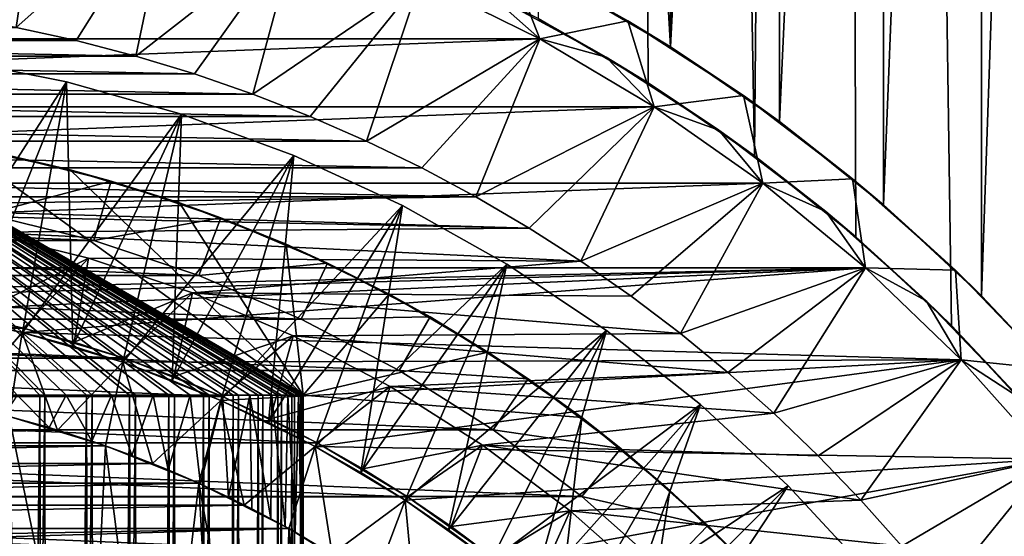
# Model space of a CAD drawing. Header units: metres. Extents: x -30 to 30, y -76 to 64.
# Tile 325 of 541: x 1.83 to 7.64, y 6.07 to 9.12. Entities that reach past the tile are written whole.
import ezdxf

# ---------------------------------------------------------------- set-up
doc = ezdxf.new("R2010")
doc.units = ezdxf.units.M
doc.layers.add('solid_508511', color=7, linetype='CONTINUOUS')

msp = doc.modelspace()

# ---------------------------------------------------------------- linework, layer by layer
at = {"layer": 'solid_508511'}
for points in [[(4.886701, 9.123749, 22.474878), (5.537411, 8.744102, 22.323465), (5.304138, 57.5, 22.380037)], [(6.164901, 8.313616, 22.158384), (6.596456, 57.5, 22.033762), (5.304138, 57.5, 22.380037)], [(5.537411, 8.744102, 22.323465), (6.164901, 8.313616, 22.158384), (5.304138, 57.5, 22.380037)], [(6.164901, 8.313616, 22.158384), (6.763581, 7.834317, 21.983038), (6.596456, 57.5, 22.033762)], [(7.85134, 6.743798, 21.618429), (7.866488, 57.5, 21.612919), (6.596456, 57.5, 22.033762)], [(7.327124, 7.309977, 21.80168), (7.85134, 6.743798, 21.618429), (6.596456, 57.5, 22.033762)], [(6.763581, 7.834317, 21.983038), (7.327124, 7.309977, 21.80168), (6.596456, 57.5, 22.033762)], [(7.50508, 7.485551, -21.741062), (7.505006, 22.514374, -21.741087), (8.04302, 23.095688, -21.54785)], [(8.043164, 6.904147, -21.547796), (7.50508, 7.485551, -21.741062), (8.04302, 23.095688, -21.54785)], [(6.926708, 8.023763, -21.932184), (6.926823, 21.976337, -21.932148), (7.505006, 22.514374, -21.741087)], [(7.50508, 7.485551, -21.741062), (6.926708, 8.023763, -21.932184), (7.505006, 22.514374, -21.741087)], [(6.312521, 8.515401, -22.116783), (6.312556, 21.484625, -22.116774), (6.926823, 21.976337, -21.932148)], [(6.926708, 8.023763, -21.932184), (6.312521, 8.515401, -22.116783), (6.926823, 21.976337, -21.932148)], [(5.668804, 8.956812, -22.290461), (5.668924, 21.043262, -22.29043), (6.312556, 21.484625, -22.116774)], [(6.312521, 8.515401, -22.116783), (5.668804, 8.956812, -22.290461), (6.312556, 21.484625, -22.116774)], [(5.668804, 8.956812, -22.290461), (5.00168, 20.654249, -22.44957), (5.668924, 21.043262, -22.29043)], [(5.668804, 8.956812, -22.290461), (5.001597, 9.345796, -22.449589), (5.00168, 20.654249, -22.44957)], [(1.951353, 10.062541, -37), (1.804432, 9.072293, -38), (1.447039, 9.136116, -38)], [(2.716173, 9.883567, -37), (1.804432, 9.072293, -38), (1.951353, 10.062541, -37)], [(2.716173, 9.883567, -37), (2.159408, 8.99441, -38), (1.804432, 9.072293, -38)], [(2.716173, 9.883567, -37), (2.510915, 8.902683, -38), (2.159408, 8.99441, -38)], [(3.464525, 9.646739, -37), (2.510915, 8.902683, -38), (2.716173, 9.883567, -37)], [(3.464525, 9.646739, -37), (2.858431, 8.797266, -38), (2.510915, 8.902683, -38)], [(3.464525, 9.646739, -37), (3.201478, 8.678309, -38), (2.858431, 8.797266, -38)], [(4.193046, 9.353121, -37), (3.201478, 8.678309, -38), (3.464525, 9.646739, -37)], [(4.896648, 9.004739, -19.5), (4.192943, 9.353165, -19.5), (4.703066, 9.499534, -19.5)], [(5.416877, 9.111382, -19.5), (4.703066, 9.499534, -19.5), (5.001597, 9.345796, -22.449589)], [(4.896648, 9.004739, -19.5), (4.703066, 9.499534, -19.5), (5.416877, 9.111382, -19.5)], [(-4.896703, 9.004712, 20), (4.896703, 9.004712, 20), (4.192902, 9.353186, 20)], [(-4.896703, 9.004712, 20), (4.192902, 9.353186, 20), (-4.192902, 9.353186, 20)], [(4.193046, 9.353121, -37), (3.539843, 8.545872, -38), (3.201478, 8.678309, -38)], [(4.193046, 9.353121, -37), (3.87267, 8.400293, -38), (3.539843, 8.545872, -38)], [(4.896506, 9.004817, -37), (3.87267, 8.400293, -38), (4.193046, 9.353121, -37)], [(4.192902, 9.353186, 20), (4.896703, 9.004712, 20), (4.192977, 9.35315, 18)], [(4.193046, 9.353121, -37), (4.192943, 9.353165, -19.5), (4.896648, 9.004739, -19.5)], [(4.192977, 9.35315, 18), (4.896605, 9.004763, 18), (4.592145, 9.275488, 18)], [(4.896703, 9.004712, 20), (4.896605, 9.004763, 18), (4.192977, 9.35315, 18)], [(4.896506, 9.004817, -37), (4.193046, 9.353121, -37), (4.896648, 9.004739, -19.5)], [(5.416877, 9.111382, -19.5), (5.001597, 9.345796, -22.449589), (5.668804, 8.956812, -22.290461)], [(5.289121, 8.896492, 18), (4.886701, 9.123749, 22.474878), (4.592145, 9.275488, 18)], [(4.896605, 9.004763, 18), (5.289121, 8.896492, 18), (4.592145, 9.275488, 18)], [(-2.159408, 8.99441, -38), (-1.804432, 9.072293, -38), (2.159408, 8.99441, -38)], [(-1.804432, 9.072293, -38), (1.804432, 9.072293, -38), (2.159408, 8.99441, -38)], [(5.289121, 8.896492, 18), (5.537411, 8.744102, 22.323465), (4.886701, 9.123749, 22.474878)], [(5.571548, 8.603506, -19.5), (4.896648, 9.004739, -19.5), (5.416877, 9.111382, -19.5)], [(6.098501, 8.669966, -19.5), (5.416877, 9.111382, -19.5), (5.668804, 8.956812, -22.290461)], [(5.571548, 8.603506, -19.5), (5.416877, 9.111382, -19.5), (6.098501, 8.669966, -19.5)], [(-5.571517, 8.603524, 20), (5.571517, 8.603524, 20), (4.896703, 9.004712, 20)], [(-5.571517, 8.603524, 20), (4.896703, 9.004712, 20), (-4.896703, 9.004712, 20)], [(-2.510915, 8.902683, -38), (-2.159408, 8.99441, -38), (2.510915, 8.902683, -38)], [(-2.159408, 8.99441, -38), (2.159408, 8.99441, -38), (2.510915, 8.902683, -38)], [(4.896506, 9.004817, -37), (4.199419, 8.241807, -38), (3.87267, 8.400293, -38)], [(4.896506, 9.004817, -37), (4.519679, 8.070627, -38), (4.199419, 8.241807, -38)], [(5.571643, 8.603447, -37), (4.519679, 8.070627, -38), (4.896506, 9.004817, -37)], [(4.896506, 9.004817, -37), (4.896648, 9.004739, -19.5), (5.571548, 8.603506, -19.5)], [(5.571643, 8.603447, -37), (4.896506, 9.004817, -37), (5.571548, 8.603506, -19.5)], [(4.896605, 9.004763, 18), (5.571579, 8.603486, 18), (5.289121, 8.896492, 18)], [(5.571517, 8.603524, 20), (5.571579, 8.603486, 18), (4.896605, 9.004763, 18)], [(4.896703, 9.004712, 20), (5.571517, 8.603524, 20), (4.896605, 9.004763, 18)], [(6.098501, 8.669966, -19.5), (5.668804, 8.956812, -22.290461), (6.312521, 8.515401, -22.116783)], [(-2.858431, 8.797266, -38), (-2.510915, 8.902683, -38), (2.858431, 8.797266, -38)], [(-2.510915, 8.902683, -38), (2.510915, 8.902683, -38), (2.858431, 8.797266, -38)], [(1.944308, 6.9, 4.089731), (0, 8.920726, 7), (1.650003, 6.9, 3.913337)], [(2.220482, 6.9, 4.29455), (0, 8.920726, 7), (1.944308, 6.9, 4.089731)], [(2.474874, 6.9, 4.525126), (0, 8.920726, 7), (2.220482, 6.9, 4.29455)], [(2.70545, 6.9, 4.779518), (0, 8.920726, 7), (2.474874, 6.9, 4.525126)], [(2.910269, 6.9, 5.055692), (0, 8.920726, 7), (2.70545, 6.9, 4.779518)], [(3.086663, 6.9, 5.349997), (0, 8.920726, 7), (2.910269, 6.9, 5.055692)], [(3.233583, 6.9, 5.660619), (0, 8.920726, 7), (3.086663, 6.9, 5.349997)], [(3.349354, 6.9, 5.98421), (0, 8.920726, 7), (3.233583, 6.9, 5.660619)], [(3.432704, 6.9, 6.316959), (0, 8.920726, 7), (3.349354, 6.9, 5.98421)], [(3.483162, 6.9, 6.657102), (0, 8.920726, 7), (3.432704, 6.9, 6.316959)], [(0, 8.920726, -7), (1.810001, 6.9, -9.995646), (2.099453, 6.9, -9.80041)], [(0, 8.920726, -7), (2.099453, 6.9, -9.80041), (2.368405, 6.9, -9.576947)], [(0, 8.920726, -7), (2.368405, 6.9, -9.576947), (2.61394, 6.9, -9.327514)], [(0, 8.920726, -7), (2.61394, 6.9, -9.327514), (2.832775, 6.9, -9.055574)], [(0, 8.920726, -7), (2.832775, 6.9, -9.055574), (3.023846, 6.9, -8.762486)], [(0, 8.920726, -7), (3.023846, 6.9, -8.762486), (3.184681, 6.9, -8.451828)], [(0, 8.920726, -7), (3.184681, 6.9, -8.451828), (3.313473, 6.9, -8.127339)], [(0, 8.920726, -7), (3.313473, 6.9, -8.127339), (3.409498, 6.9, -7.790774)], [(0, 8.920726, -7), (3.409498, 6.9, -7.790774), (3.471377, 6.9, -7.446702)], [(0, 8.920726, -7), (3.471377, 6.9, -7.446702), (3.498614, 6.9, -7.098502)], [(0, 8.920726, -7), (3.498614, 6.9, -7.098502), (3.490954, 6.9, -6.748526)], [(0, 8.920726, -7), (3.490954, 6.9, -6.748526), (3.448484, 6.9, -6.401702)], [(0, 8.920726, -7), (3.448484, 6.9, -6.401702), (3.371644, 6.9, -6.060842)], [(0, 8.920726, -7), (3.371644, 6.9, -6.060842), (3.260965, 6.9, -5.728739)], [(0, 8.920726, -7), (3.260965, 6.9, -5.728739), (3.118029, 6.9, -5.410063)], [(0, 8.920726, -7), (3.118029, 6.9, -5.410063), (2.943864, 6.9, -5.106944)], [(0, 8.920726, -7), (2.943864, 6.9, -5.106944), (2.740079, 6.9, -4.822394)], [(0, 8.920726, -7), (2.740079, 6.9, -4.822394), (2.50951, 6.9, -4.560254)], [(0, 8.920726, -7), (2.50951, 6.9, -4.560254), (2.253428, 6.9, -4.321929)], [(0, 8.920726, -7), (2.253428, 6.9, -4.321929), (1.974796, 6.9, -4.110332)], [(0, 8.920726, -7), (1.974796, 6.9, -4.110332), (1.677147, 6.9, -3.928001)], [(0.792916, 8.462936, 7), (0, 8.920726, 7), (3.483162, 6.9, 6.657102)], [(5.954668, 8.465485, 18), (5.537411, 8.744102, 22.323465), (5.289121, 8.896492, 18)], [(5.571579, 8.603486, 18), (5.954668, 8.465485, 18), (5.289121, 8.896492, 18)], [(1.234472, 7.397707, 22), (1.407862, 8.889203, 22.866026), (2.100993, 8.751333, 22.866026)], [(2.100993, 8.751333, 30.133974), (2.100993, 8.751333, 22.866026), (1.407862, 8.889203, 22.866026)], [(1.407862, 8.889203, 30.133974), (2.100993, 8.751333, 30.133974), (1.407862, 8.889203, 22.866026)], [(1.53921, 7.340356, 31), (2.100993, 8.751333, 30.133974), (1.407862, 8.889203, 30.133974)], [(-3.201478, 8.678309, -38), (-2.858431, 8.797266, -38), (3.201478, 8.678309, -38)], [(-2.858431, 8.797266, -38), (2.858431, 8.797266, -38), (3.201478, 8.678309, -38)], [(1.53921, 7.340356, 22), (1.234472, 7.397707, 22), (2.100993, 8.751333, 22.866026)], [(1.841186, 7.270491, 22), (1.53921, 7.340356, 22), (2.100993, 8.751333, 22.866026)], [(1.841186, 7.270491, 31), (2.100993, 8.751333, 30.133974), (1.53921, 7.340356, 31)], [(1.841186, 7.270491, 22), (2.100993, 8.751333, 22.866026), (2.781127, 8.559517, 22.866026)], [(2.139897, 7.188243, 31), (2.100993, 8.751333, 30.133974), (1.841186, 7.270491, 31)], [(2.781127, 8.559517, 30.133974), (2.781127, 8.559517, 22.866026), (2.100993, 8.751333, 22.866026)], [(2.100993, 8.751333, 30.133974), (2.781127, 8.559517, 30.133974), (2.100993, 8.751333, 22.866026)], [(2.139897, 7.188243, 31), (2.781127, 8.559517, 30.133974), (2.100993, 8.751333, 30.133974)], [(5.954668, 8.465485, 18), (6.164901, 8.313616, 22.158384), (5.537411, 8.744102, 22.323465)], [(-3.539843, 8.545872, -38), (-3.201478, 8.678309, -38), (3.539843, 8.545872, -38)], [(-3.201478, 8.678309, -38), (3.201478, 8.678309, -38), (3.539843, 8.545872, -38)], [(6.213829, 8.151737, -19.5), (5.571548, 8.603506, -19.5), (6.098501, 8.669966, -19.5)], [(6.743877, 8.178024, -19.5), (6.098501, 8.669966, -19.5), (6.312521, 8.515401, -22.116783)], [(6.213829, 8.151737, -19.5), (6.098501, 8.669966, -19.5), (6.743877, 8.178024, -19.5)], [(-6.213907, 8.151678, 20), (6.213907, 8.151678, 20), (5.571517, 8.603524, 20)], [(-6.213907, 8.151678, 20), (5.571517, 8.603524, 20), (-5.571517, 8.603524, 20)], [(2.139897, 7.188243, 22), (1.841186, 7.270491, 22), (2.781127, 8.559517, 22.866026)], [(2.435258, 7.093626, 22), (2.139897, 7.188243, 22), (2.781127, 8.559517, 22.866026)], [(2.435258, 7.093626, 31), (2.781127, 8.559517, 30.133974), (2.139897, 7.188243, 31)], [(2.435258, 7.093626, 22), (2.781127, 8.559517, 22.866026), (3.444151, 8.314916, 22.866026)], [(2.72639, 6.986902, 31), (2.781127, 8.559517, 30.133974), (2.435258, 7.093626, 31)], [(2.72639, 6.986902, 31), (3.444151, 8.314916, 30.133974), (2.781127, 8.559517, 30.133974)], [(3.444151, 8.314916, 30.133974), (3.444151, 8.314916, 22.866026), (2.781127, 8.559517, 22.866026)], [(2.781127, 8.559517, 30.133974), (3.444151, 8.314916, 30.133974), (2.781127, 8.559517, 22.866026)], [(5.571643, 8.603447, -37), (4.833104, 7.886919, -38), (4.519679, 8.070627, -38)], [(5.571643, 8.603447, -37), (5.139097, 7.691047, -38), (4.833104, 7.886919, -38)], [(6.213724, 8.151818, -37), (5.139097, 7.691047, -38), (5.571643, 8.603447, -37)], [(5.571517, 8.603524, 20), (6.213907, 8.151678, 20), (5.571579, 8.603486, 18)], [(5.571643, 8.603447, -37), (5.571548, 8.603506, -19.5), (6.213829, 8.151737, -19.5)], [(5.571579, 8.603486, 18), (6.213806, 8.151755, 18), (5.954668, 8.465485, 18)], [(6.213907, 8.151678, 20), (6.213806, 8.151755, 18), (5.571579, 8.603486, 18)], [(6.213724, 8.151818, -37), (5.571643, 8.603447, -37), (6.213829, 8.151737, -19.5)], [(-3.87267, 8.400293, -38), (-3.539843, 8.545872, -38), (3.87267, 8.400293, -38)], [(-3.539843, 8.545872, -38), (3.539843, 8.545872, -38), (3.87267, 8.400293, -38)], [(6.743877, 8.178024, -19.5), (6.312521, 8.515401, -22.116783), (6.926708, 8.023763, -21.932184)], [(3.5, 6.9, 7), (1.462308, 8.373263, 7), (0.792916, 8.462936, 7)], [(3.483162, 6.9, 6.657102), (3.5, 6.9, 7), (0.792916, 8.462936, 7)], [(6.584823, 7.985147, 18), (6.164901, 8.313616, 22.158384), (5.954668, 8.465485, 18)], [(6.213806, 8.151755, 18), (6.584823, 7.985147, 18), (5.954668, 8.465485, 18)], [(-4.199419, 8.241807, -38), (-3.87267, 8.400293, -38), (4.199419, 8.241807, -38)], [(-3.87267, 8.400293, -38), (3.87267, 8.400293, -38), (4.199419, 8.241807, -38)], [(1.462308, 8.373263, 7), (2.12332, 8.230516, 7), (1.700218, 8.32822, 10.211325)], [(3.5, 6.9, 7), (2.12332, 8.230516, 7), (1.462308, 8.373263, 7)], [(1.626882, 7.969617, 10), (1.700218, 8.32822, 10.211325), (2.364848, 8.164404, 10.211325)], [(2.12332, 8.230516, 7), (2.364848, 8.164404, 10.211325), (1.700218, 8.32822, 10.211325)], [(2.72639, 6.986902, 22), (2.435258, 7.093626, 22), (3.444151, 8.314916, 22.866026)], [(3.012746, 6.868287, 22), (2.72639, 6.986902, 22), (3.444151, 8.314916, 22.866026)], [(3.012746, 6.868287, 31), (3.444151, 8.314916, 30.133974), (2.72639, 6.986902, 31)], [(3.012746, 6.868287, 22), (3.444151, 8.314916, 22.866026), (4.085938, 8.019047, 22.866026)], [(3.29388, 6.737978, 31), (3.444151, 8.314916, 30.133974), (3.012746, 6.868287, 31)], [(3.29388, 6.737978, 31), (4.085938, 8.019047, 30.133974), (3.444151, 8.314916, 30.133974)], [(4.085938, 8.019047, 30.133974), (4.085938, 8.019047, 22.866026), (3.444151, 8.314916, 22.866026)], [(3.444151, 8.314916, 30.133974), (4.085938, 8.019047, 30.133974), (3.444151, 8.314916, 22.866026)], [(6.584823, 7.985147, 18), (6.763581, 7.834317, 21.983038), (6.164901, 8.313616, 22.158384)], [(-4.519679, 8.070627, -38), (-4.199419, 8.241807, -38), (4.519679, 8.070627, -38)], [(-4.199419, 8.241807, -38), (4.199419, 8.241807, -38), (4.519679, 8.070627, -38)], [(2.12332, 8.230516, 7), (2.76974, 8.036077, 7), (2.364848, 8.164404, 10.211325)], [(3.5, 6.9, 7), (2.76974, 8.036077, 7), (2.12332, 8.230516, 7)], [(-6.81952, 7.652225, 20), (6.81952, 7.652225, 20), (6.213907, 8.151678, 20)], [(-6.81952, 7.652225, 20), (6.213907, 8.151678, 20), (-6.213907, 8.151678, 20)], [(1.626882, 7.969617, 10), (2.364848, 8.164404, 10.211325), (2.26307, 7.812813, 10)], [(2.26307, 7.812813, 10), (2.364848, 8.164404, 10.211325), (3.014142, 7.947638, 10.211325)], [(2.76974, 8.036077, 7), (3.014142, 7.947638, 10.211325), (2.364848, 8.164404, 10.211325)], [(6.213724, 8.151818, -37), (5.437001, 7.483417, -38), (5.139097, 7.691047, -38)], [(6.213724, 8.151818, -37), (5.726557, 7.264229, -38), (5.437001, 7.483417, -38)], [(6.819651, 7.652115, -37), (5.726557, 7.264229, -38), (6.213724, 8.151818, -37)], [(6.213724, 8.151818, -37), (6.213829, 8.151737, -19.5), (6.81957, 7.652186, -19.5)], [(6.819651, 7.652115, -37), (6.213724, 8.151818, -37), (6.81957, 7.652186, -19.5)], [(6.213806, 8.151755, 18), (6.819581, 7.652174, 18), (6.584823, 7.985147, 18)], [(6.81952, 7.652225, 20), (6.819581, 7.652174, 18), (6.213806, 8.151755, 18)], [(6.213907, 8.151678, 20), (6.81952, 7.652225, 20), (6.213806, 8.151755, 18)], [(6.81957, 7.652186, -19.5), (6.213829, 8.151737, -19.5), (6.743877, 8.178024, -19.5)], [(7.350567, 7.637345, -19.5), (6.743877, 8.178024, -19.5), (6.926708, 8.023763, -21.932184)], [(6.81957, 7.652186, -19.5), (6.743877, 8.178024, -19.5), (7.350567, 7.637345, -19.5)], [(0.323189, 8.018496, -38), (-4.519679, 8.070627, -38), (4.519679, 8.070627, -38)], [(0.323189, 8.018496, -38), (4.519679, 8.070627, -38), (4.833104, 7.886919, -38)], [(2.76974, 8.036077, 7), (3.399386, 7.79064, 7), (3.014142, 7.947638, 10.211325)], [(3.5, 6.9, 7), (3.399386, 7.79064, 7), (2.76974, 8.036077, 7)], [(7.350567, 7.637345, -19.5), (6.926708, 8.023763, -21.932184), (7.50508, 7.485551, -21.741062)], [(-2.26307, 7.812813, 10), (-1.626882, 7.969617, 10), (2.26307, 7.812813, 10)], [(-1.626882, 7.969617, 10), (1.626882, 7.969617, 10), (2.26307, 7.812813, 10)], [(0.967267, 7.966497, -38), (0.323189, 8.018496, -38), (4.833104, 7.886919, -38)], [(1.605307, 7.862805, -38), (0.967267, 7.966497, -38), (4.833104, 7.886919, -38)], [(3.29388, 6.737978, 22), (3.012746, 6.868287, 22), (4.085938, 8.019047, 22.866026)], [(3.569607, 6.596052, 22), (3.29388, 6.737978, 22), (4.085938, 8.019047, 22.866026)], [(3.569607, 6.596052, 31), (4.085938, 8.019047, 30.133974), (3.29388, 6.737978, 31)], [(3.569607, 6.596052, 22), (4.085938, 8.019047, 22.866026), (4.7025, 7.673753, 22.866026)], [(3.839221, 6.442855, 31), (4.085938, 8.019047, 30.133974), (3.569607, 6.596052, 31)], [(3.839221, 6.442855, 31), (4.7025, 7.673753, 30.133974), (4.085938, 8.019047, 30.133974)], [(4.7025, 7.673753, 30.133974), (4.7025, 7.673753, 22.866026), (4.085938, 8.019047, 22.866026)], [(4.085938, 8.019047, 30.133974), (4.7025, 7.673753, 30.133974), (4.085938, 8.019047, 22.866026)], [(7.177205, 7.457219, 18), (6.763581, 7.834317, 21.983038), (6.584823, 7.985147, 18)], [(6.819581, 7.652174, 18), (7.177205, 7.457219, 18), (6.584823, 7.985147, 18)], [(2.26307, 7.812813, 10), (3.014142, 7.947638, 10.211325), (2.884288, 7.605421, 10)], [(2.884288, 7.605421, 10), (3.014142, 7.947638, 10.211325), (3.643887, 7.679329, 10.211325)], [(3.399386, 7.79064, 7), (3.643887, 7.679329, 10.211325), (3.014142, 7.947638, 10.211325)], [(1.544265, 7.36484, -37.499996), (1.605307, 7.862805, -38), (2.232642, 7.708173, -38)], [(1.605307, 7.862805, -38), (4.833104, 7.886919, -38), (5.139097, 7.691047, -38)], [(2.232642, 7.708173, -38), (1.605307, 7.862805, -38), (5.139097, 7.691047, -38)], [(-2.884288, 7.605421, 10), (-2.26307, 7.812813, 10), (2.884288, 7.605421, 10)], [(-2.26307, 7.812813, 10), (2.26307, 7.812813, 10), (2.884288, 7.605421, 10)], [(3.399386, 7.79064, 7), (4.007805, 7.495828, 7), (3.643887, 7.679329, 10.211325)], [(3.5, 6.9, 7), (4.007805, 7.495828, 7), (3.399386, 7.79064, 7)], [(7.177205, 7.457219, 18), (7.327124, 7.309977, 21.80168), (6.763581, 7.834317, 21.983038)], [(1.544265, 7.36484, -37.499996), (2.232642, 7.708173, -38), (1.847229, 7.294749, -37.499996)], [(1.847229, 7.294749, -37.499996), (2.232642, 7.708173, -38), (2.147131, 7.212174, -37.499996)], [(2.147131, 7.212174, -37.499996), (2.232642, 7.708173, -38), (2.845769, 7.503486, -38)], [(2.845769, 7.503486, -38), (2.232642, 7.708173, -38), (5.139097, 7.691047, -38)], [(2.845769, 7.503486, -38), (5.139097, 7.691047, -38), (5.437001, 7.483417, -38)], [(2.884288, 7.605421, 10), (3.643887, 7.679329, 10.211325), (3.487033, 7.348617, 10)], [(3.487033, 7.348617, 10), (3.643887, 7.679329, 10.211325), (4.25, 7.361216, 10.211325)], [(4.007805, 7.495828, 7), (4.25, 7.361216, 10.211325), (3.643887, 7.679329, 10.211325)], [(0, 7.5, 20), (6.81952, 7.652225, 20), (-6.81952, 7.652225, 20)], [(0, 7.5, 20), (0.619356, 7.474385, 20), (6.81952, 7.652225, 20)], [(0.619356, 7.474385, 20), (1.234494, 7.397702, 20), (6.81952, 7.652225, 20)], [(1.234494, 7.397702, 20), (1.841164, 7.270497, 20), (6.81952, 7.652225, 20)], [(1.841164, 7.270497, 20), (7.385424, 7.107601, 20), (6.81952, 7.652225, 20)], [(3.839221, 6.442855, 22), (3.569607, 6.596052, 22), (4.7025, 7.673753, 22.866026)], [(4.102095, 6.278759, 22), (3.839221, 6.442855, 22), (4.7025, 7.673753, 22.866026)], [(4.102095, 6.278759, 31), (4.7025, 7.673753, 30.133974), (3.839221, 6.442855, 31)], [(4.102095, 6.278759, 22), (4.7025, 7.673753, 22.866026), (5.290107, 7.281124, 22.866026)], [(4.358005, 6.103916, 31), (4.7025, 7.673753, 30.133974), (4.102095, 6.278759, 31)], [(4.358005, 6.103916, 31), (5.290107, 7.281124, 30.133974), (4.7025, 7.673753, 30.133974)], [(5.290107, 7.281124, 30.133974), (5.290107, 7.281124, 22.866026), (4.7025, 7.673753, 22.866026)], [(4.7025, 7.673753, 30.133974), (5.290107, 7.281124, 30.133974), (4.7025, 7.673753, 22.866026)], [(6.819651, 7.652115, -37), (6.007367, 7.033773, -38), (5.726557, 7.264229, -38)], [(6.819651, 7.652115, -37), (6.279001, 6.792397, -38), (6.007367, 7.033773, -38)], [(7.385295, 7.107736, -37), (6.279001, 6.792397, -38), (6.819651, 7.652115, -37)], [(6.81952, 7.652225, 20), (7.385424, 7.107601, 20), (6.819581, 7.652174, 18)], [(7.385355, 7.107672, -19.5), (6.81957, 7.652186, -19.5), (7.350567, 7.637345, -19.5)], [(6.819651, 7.652115, -37), (6.81957, 7.652186, -19.5), (7.385355, 7.107672, -19.5)], [(6.819581, 7.652174, 18), (7.385363, 7.107666, 18), (7.177205, 7.457219, 18)], [(7.385424, 7.107601, 20), (7.385363, 7.107666, 18), (6.819581, 7.652174, 18)], [(7.385295, 7.107736, -37), (6.819651, 7.652115, -37), (7.385355, 7.107672, -19.5)], [(7.913395, 7.052536, -19.5), (7.350567, 7.637345, -19.5), (7.50508, 7.485551, -21.741062)], [(7.385355, 7.107672, -19.5), (7.350567, 7.637345, -19.5), (7.913395, 7.052536, -19.5)], [(-3.487033, 7.348617, 10), (-2.884288, 7.605421, 10), (3.487033, 7.348617, 10)], [(-2.884288, 7.605421, 10), (2.884288, 7.605421, 10), (3.487033, 7.348617, 10)], [(2.147131, 7.212174, -37.499996), (2.845769, 7.503486, -38), (2.443446, 7.117247, -37.499996)], [(2.443446, 7.117247, -37.499996), (2.845769, 7.503486, -38), (2.735432, 7.01021, -37.499996)], [(2.735432, 7.01021, -37.499996), (2.845769, 7.503486, -38), (3.440215, 7.250212, -38)], [(2.845769, 7.503486, -38), (5.437001, 7.483417, -38), (5.726557, 7.264229, -38)], [(3.440215, 7.250212, -38), (2.845769, 7.503486, -38), (5.726557, 7.264229, -38)], [(3.5, 6.9, 7), (4.589929, 7.154198, 7), (4.007805, 7.495828, 7)], [(4.007805, 7.495828, 7), (4.589929, 7.154198, 7), (4.25, 7.361216, 10.211325)], [(7.726758, 6.886203, 18), (7.327124, 7.309977, 21.80168), (7.177205, 7.457219, 18)], [(7.385363, 7.107666, 18), (7.726758, 6.886203, 18), (7.177205, 7.457219, 18)], [(7.913395, 7.052536, -19.5), (7.50508, 7.485551, -21.741062), (8.043164, 6.904147, -21.547796)], [(-1.847201, 7.294755, -21.5), (-1.238659, 7.422352, -21.5), (1.847201, 7.294755, -21.5)], [(-1.238659, 7.422352, -21.5), (1.238659, 7.422352, -21.5), (1.847201, 7.294755, -21.5)], [(1.234396, 7.39772, 41.500004), (1.474665, 6.842907, 42), (1.841175, 7.270494, 41.500004)], [(1.234396, 7.39772, 41.500004), (1.841175, 7.270494, 41.500004), (1.234472, 7.397707, 31)], [(1.841175, 7.270494, 41.500004), (1.53921, 7.340356, 31), (1.234472, 7.397707, 31)], [(1.841186, 7.270491, 22), (1.841164, 7.270497, 20), (1.234494, 7.397702, 20)], [(1.841186, 7.270491, 22), (1.234494, 7.397702, 20), (1.53921, 7.340356, 22)], [(1.847229, 7.294749, -37.499996), (1.847201, 7.294755, -21.5), (1.238659, 7.422352, -21.5)], [(1.544265, 7.36484, -37.499996), (1.847229, 7.294749, -37.499996), (1.238659, 7.422352, -21.5)], [(-4.066945, 7.04425, 10), (-3.487033, 7.348617, 10), (4.066945, 7.04425, 10)], [(-3.487033, 7.348617, 10), (3.487033, 7.348617, 10), (4.066945, 7.04425, 10)], [(1.841175, 7.270494, 41.500004), (1.841186, 7.270491, 31), (1.53921, 7.340356, 31)], [(3.487033, 7.348617, 10), (4.25, 7.361216, 10.211325), (4.066945, 7.04425, 10)], [(4.066945, 7.04425, 10), (4.25, 7.361216, 10.211325), (4.82855, 6.995363, 10.211325)], [(4.589929, 7.154198, 7), (4.82855, 6.995363, 10.211325), (4.25, 7.361216, 10.211325)], [(-2.443455, 7.117239, -21.5), (-1.847201, 7.294755, -21.5), (2.443455, 7.117239, -21.5)], [(-1.847201, 7.294755, -21.5), (1.847201, 7.294755, -21.5), (2.443455, 7.117239, -21.5)], [(1.841175, 7.270494, 41.500004), (1.474665, 6.842907, 42), (1.76395, 6.774103, 42)], [(1.841175, 7.270494, 41.500004), (1.76395, 6.774103, 42), (2.049794, 6.69316, 42)], [(1.841164, 7.270497, 20), (2.435275, 7.093615, 20), (7.385424, 7.107601, 20)], [(2.435258, 7.093626, 22), (2.435275, 7.093615, 20), (1.841164, 7.270497, 20)], [(2.139897, 7.188243, 22), (1.841164, 7.270497, 20), (1.841186, 7.270491, 22)], [(2.435258, 7.093626, 22), (1.841164, 7.270497, 20), (2.139897, 7.188243, 22)], [(1.841175, 7.270494, 41.500004), (2.049794, 6.69316, 42), (2.4352, 7.093645, 41.500004)], [(1.841175, 7.270494, 41.500004), (2.4352, 7.093645, 41.500004), (1.841186, 7.270491, 31)], [(2.4352, 7.093645, 41.500004), (2.139897, 7.188243, 31), (1.841186, 7.270491, 31)], [(2.443446, 7.117247, -37.499996), (2.443455, 7.117239, -21.5), (1.847201, 7.294755, -21.5)], [(2.147131, 7.212174, -37.499996), (2.443446, 7.117247, -37.499996), (1.847201, 7.294755, -21.5)], [(1.847229, 7.294749, -37.499996), (2.147131, 7.212174, -37.499996), (1.847201, 7.294755, -21.5)], [(4.358005, 6.103916, 22), (4.102095, 6.278759, 22), (5.290107, 7.281124, 22.866026)], [(4.606588, 5.91856, 22), (4.358005, 6.103916, 22), (5.290107, 7.281124, 22.866026)], [(4.606588, 5.91856, 31), (5.290107, 7.281124, 30.133974), (4.358005, 6.103916, 31)], [(4.606588, 5.91856, 22), (5.290107, 7.281124, 22.866026), (5.845039, 6.843648, 22.866026)], [(4.847338, 5.723051, 31), (5.290107, 7.281124, 30.133974), (4.606588, 5.91856, 31)], [(4.847338, 5.723051, 31), (5.845039, 6.843648, 30.133974), (5.290107, 7.281124, 30.133974)], [(5.845039, 6.843648, 30.133974), (5.845039, 6.843648, 22.866026), (5.290107, 7.281124, 22.866026)], [(5.290107, 7.281124, 30.133974), (5.845039, 6.843648, 30.133974), (5.290107, 7.281124, 22.866026)], [(7.726758, 6.886203, 18), (7.85134, 6.743798, 21.618429), (7.327124, 7.309977, 21.80168)], [(2.735432, 7.01021, -37.499996), (3.440215, 7.250212, -38), (3.022678, 6.89123, -37.499996)], [(3.022678, 6.89123, -37.499996), (3.440215, 7.250212, -38), (3.304995, 6.760372, -37.499996)], [(3.304995, 6.760372, -37.499996), (3.440215, 7.250212, -38), (4.012506, 6.949858, -38)], [(3.440215, 7.250212, -38), (5.726557, 7.264229, -38), (6.007367, 7.033773, -38)], [(4.012506, 6.949858, -38), (3.440215, 7.250212, -38), (6.007367, 7.033773, -38)], [(2.4352, 7.093645, 41.500004), (2.435258, 7.093626, 31), (2.139897, 7.188243, 31)], [(3.5, 6.9, 7), (5.143972, 6.76679, 7), (4.589929, 7.154198, 7)], [(4.589929, 7.154198, 7), (5.143972, 6.76679, 7), (4.82855, 6.995363, 10.211325)], [(-3.022651, 6.89124, -21.5), (-2.443455, 7.117239, -21.5), (3.022651, 6.89124, -21.5)], [(-2.443455, 7.117239, -21.5), (2.443455, 7.117239, -21.5), (3.022651, 6.89124, -21.5)], [(2.4352, 7.093645, 41.500004), (2.049794, 6.69316, 42), (2.331903, 6.60017, 42)], [(2.4352, 7.093645, 41.500004), (2.331903, 6.60017, 42), (2.609988, 6.495229, 42)], [(2.4352, 7.093645, 41.500004), (2.609988, 6.495229, 42), (3.012786, 6.868269, 41.500004)], [(2.4352, 7.093645, 41.500004), (3.012786, 6.868269, 41.500004), (2.435258, 7.093626, 31)], [(2.72639, 6.986902, 22), (2.435275, 7.093615, 20), (2.435258, 7.093626, 22)], [(3.012786, 6.868269, 41.500004), (2.72639, 6.986902, 31), (2.435258, 7.093626, 31)], [(2.435275, 7.093615, 20), (3.01273, 6.868294, 20), (7.385424, 7.107601, 20)], [(3.012746, 6.868287, 22), (3.01273, 6.868294, 20), (2.435275, 7.093615, 20)], [(3.012746, 6.868287, 22), (2.435275, 7.093615, 20), (2.72639, 6.986902, 22)], [(2.443446, 7.117247, -37.499996), (2.735432, 7.01021, -37.499996), (2.443455, 7.117239, -21.5)], [(3.022678, 6.89123, -37.499996), (3.022651, 6.89124, -21.5), (2.443455, 7.117239, -21.5)], [(2.735432, 7.01021, -37.499996), (3.022678, 6.89123, -37.499996), (2.443455, 7.117239, -21.5)], [(3.01273, 6.868294, 20), (3.569607, 6.596045, 20), (7.385424, 7.107601, 20)], [(3.569607, 6.596045, 20), (7.907691, 6.521566, 20), (7.385424, 7.107601, 20)], [(7.385295, 7.107736, -37), (6.540721, 6.540756, -38), (6.279001, 6.792397, -38)], [(7.385295, 7.107736, -37), (6.792409, 6.278983, -38), (6.540721, 6.540756, -38)], [(7.907815, 6.521423, -37), (6.792409, 6.278983, -38), (7.385295, 7.107736, -37)], [(7.385295, 7.107736, -37), (7.385355, 7.107672, -19.5), (7.907757, 6.521493, -19.5)], [(7.907815, 6.521423, -37), (7.385295, 7.107736, -37), (7.907757, 6.521493, -19.5)], [(7.907757, 6.521493, -19.5), (7.385355, 7.107672, -19.5), (7.913395, 7.052536, -19.5)], [(7.385363, 7.107666, 18), (7.907747, 6.521503, 18), (7.726758, 6.886203, 18)], [(7.907691, 6.521566, 20), (7.907747, 6.521503, 18), (7.385363, 7.107666, 18)], [(7.385424, 7.107601, 20), (7.907691, 6.521566, 20), (7.385363, 7.107666, 18)], [(-4.620709, 6.694072, 10), (-4.066945, 7.04425, 10), (4.620709, 6.694072, 10)], [(-4.066945, 7.04425, 10), (4.066945, 7.04425, 10), (4.620709, 6.694072, 10)], [(4.066945, 7.04425, 10), (4.82855, 6.995363, 10.211325), (4.620709, 6.694072, 10)], [(3.012786, 6.868269, 41.500004), (3.012746, 6.868287, 31), (2.72639, 6.986902, 31)], [(4.012506, 6.949858, -38), (6.007367, 7.033773, -38), (6.279001, 6.792397, -38)], [(4.620709, 6.694072, 10), (4.82855, 6.995363, 10.211325), (5.375786, 6.584142, 10.211325)], [(5.143972, 6.76679, 7), (5.375786, 6.584142, 10.211325), (4.82855, 6.995363, 10.211325)], [(3.304995, 6.760372, -37.499996), (4.012506, 6.949858, -38), (3.581555, 6.618012, -37.499996)], [(3.581555, 6.618012, -37.499996), (4.012506, 6.949858, -38), (3.85194, 6.464378, -37.499996)], [(3.85194, 6.464378, -37.499996), (4.012506, 6.949858, -38), (4.558732, 6.604444, -38)], [(4.558732, 6.604444, -38), (4.012506, 6.949858, -38), (6.279001, 6.792397, -38)], [(-3.581541, 6.618019, -21.5), (-3.022651, 6.89124, -21.5), (3.581541, 6.618019, -21.5)], [(-3.022651, 6.89124, -21.5), (3.022651, 6.89124, -21.5), (3.581541, 6.618019, -21.5)], [(1.944308, 6.9, 4.089731), (1.650003, 6.9, 3.913337), (1.698632, -15.1, 3.939828)], [(1.677147, 6.9, -3.928001), (1.974796, 6.9, -4.110332), (1.698632, -15.1, -3.939828)], [(1.944308, 6.9, 4.089731), (1.698632, -15.1, 3.939828), (1.999245, -15.1, 4.127196)], [(1.974796, 6.9, -4.110332), (1.999245, -15.1, -4.127196), (1.698632, -15.1, -3.939828)], [(1.810001, 6.9, -9.995646), (1.734833, 6.781619, -10.039788), (2.000029, 6.708195, -9.872263)], [(2.099453, 6.9, -9.80041), (1.810001, 6.9, -9.995646), (2.000029, 6.708195, -9.872263)], [(2.220482, 6.9, 4.29455), (1.944308, 6.9, 4.089731), (1.999245, -15.1, 4.127196)], [(1.974796, 6.9, -4.110332), (2.253428, 6.9, -4.321929), (1.999245, -15.1, -4.127196)], [(2.220482, 6.9, 4.29455), (1.999245, -15.1, 4.127196), (2.279955, -15.1, 4.344484)], [(2.253428, 6.9, -4.321929), (2.279955, -15.1, -4.344484), (1.999245, -15.1, -4.127196)], [(2.099453, 6.9, -9.80041), (2.000029, 6.708195, -9.872263), (2.25202, 6.627851, -9.67926)], [(2.368405, 6.9, -9.576947), (2.099453, 6.9, -9.80041), (2.25202, 6.627851, -9.67926)], [(2.474874, 6.9, 4.525126), (2.220482, 6.9, 4.29455), (2.279955, -15.1, 4.344484)], [(2.368405, 6.9, -9.576947), (2.25202, 6.627851, -9.67926), (2.486975, 6.543314, -9.462707)], [(2.253428, 6.9, -4.321929), (2.50951, 6.9, -4.560254), (2.279955, -15.1, -4.344484)], [(2.474874, 6.9, 4.525126), (2.279955, -15.1, 4.344484), (2.536666, -15.1, 4.588497)], [(2.50951, 6.9, -4.560254), (2.536666, -15.1, -4.588497), (2.279955, -15.1, -4.344484)], [(2.61394, 6.9, -9.327514), (2.368405, 6.9, -9.576947), (2.486975, 6.543314, -9.462707)], [(2.70545, 6.9, 4.779518), (2.474874, 6.9, 4.525126), (2.536666, -15.1, 4.588497)], [(2.61394, 6.9, -9.327514), (2.486975, 6.543314, -9.462707), (2.702008, 6.457488, -9.224659)], [(2.50951, 6.9, -4.560254), (2.740079, 6.9, -4.822394), (2.536666, -15.1, -4.588497)], [(2.70545, 6.9, 4.779518), (2.536666, -15.1, 4.588497), (2.767678, -15.1, 4.857586)], [(2.740079, 6.9, -4.822394), (2.767678, -15.1, -4.857586), (2.536666, -15.1, -4.588497)], [(3.012786, 6.868269, 41.500004), (2.609988, 6.495229, 42), (2.883416, 6.378549, 42)], [(2.832775, 6.9, -9.055574), (2.61394, 6.9, -9.327514), (2.702008, 6.457488, -9.224659)], [(2.832775, 6.9, -9.055574), (2.702008, 6.457488, -9.224659), (2.893253, 6.374095, -8.969532)], [(2.910269, 6.9, 5.055692), (2.70545, 6.9, 4.779518), (2.767678, -15.1, 4.857586)], [(2.740079, 6.9, -4.822394), (2.943864, 6.9, -5.106944), (2.767678, -15.1, -4.857586)], [(2.910269, 6.9, 5.055692), (2.767678, -15.1, 4.857586), (2.97033, -15.1, 5.148745)], [(2.943864, 6.9, -5.106944), (2.97033, -15.1, -5.148745), (2.767678, -15.1, -4.857586)], [(3.023846, 6.9, -8.762486), (2.832775, 6.9, -9.055574), (2.893253, 6.374095, -8.969532)], [(3.012786, 6.868269, 41.500004), (2.883416, 6.378549, 42), (3.151465, 6.250466, 42)], [(3.023846, 6.9, -8.762486), (2.893253, 6.374095, -8.969532), (3.058645, 6.296403, -8.701348)], [(3.086663, 6.9, 5.349997), (2.910269, 6.9, 5.055692), (2.97033, -15.1, 5.148745)], [(2.943864, 6.9, -5.106944), (3.118029, 6.9, -5.410063), (2.97033, -15.1, -5.148745)], [(3.086663, 6.9, 5.349997), (2.97033, -15.1, 5.148745), (3.142224, -15.1, 5.458429)], [(3.118029, 6.9, -5.410063), (3.142224, -15.1, -5.458429), (2.97033, -15.1, -5.148745)], [(3.569607, 6.596052, 22), (3.569607, 6.596045, 20), (3.01273, 6.868294, 20)], [(3.29388, 6.737978, 22), (3.01273, 6.868294, 20), (3.012746, 6.868287, 22)], [(3.569607, 6.596052, 22), (3.01273, 6.868294, 20), (3.29388, 6.737978, 22)], [(3.012786, 6.868269, 41.500004), (3.29388, 6.737978, 31), (3.012746, 6.868287, 31)], [(3.012786, 6.868269, 41.500004), (3.151465, 6.250466, 42), (3.569589, 6.596062, 41.500004)], [(3.012786, 6.868269, 41.500004), (3.569589, 6.596062, 41.500004), (3.29388, 6.737978, 31)], [(3.581555, 6.618012, -37.499996), (3.581541, 6.618019, -21.5), (3.022651, 6.89124, -21.5)], [(3.304995, 6.760372, -37.499996), (3.581555, 6.618012, -37.499996), (3.022651, 6.89124, -21.5)], [(3.022678, 6.89123, -37.499996), (3.304995, 6.760372, -37.499996), (3.022651, 6.89124, -21.5)], [(3.184681, 6.9, -8.451828), (3.023846, 6.9, -8.762486), (3.058645, 6.296403, -8.701348)], [(3.184681, 6.9, -8.451828), (3.058645, 6.296403, -8.701348), (3.196936, 6.227327, -8.424626)], [(3.233583, 6.9, 5.660619), (3.086663, 6.9, 5.349997), (3.142224, -15.1, 5.458429)], [(3.118029, 6.9, -5.410063), (3.260965, 6.9, -5.728739), (3.142224, -15.1, -5.458429)], [(3.233583, 6.9, 5.660619), (3.142224, -15.1, 5.458429), (3.282176, -15.1, 5.784557)], [(3.260965, 6.9, -5.728739), (3.282176, -15.1, -5.784557), (3.142224, -15.1, -5.458429)], [(3.184681, 6.9, -8.451828), (3.196936, 6.227327, -8.424626), (3.308167, 6.168957, -8.142838)], [(3.313473, 6.9, -8.127339), (3.184681, 6.9, -8.451828), (3.308167, 6.168957, -8.142838)], [(3.349354, 6.9, 5.98421), (3.233583, 6.9, 5.660619), (3.282176, -15.1, 5.784557)], [(3.260965, 6.9, -5.728739), (3.371644, 6.9, -6.060842), (3.282176, -15.1, -5.784557)], [(3.349354, 6.9, 5.98421), (3.282176, -15.1, 5.784557), (3.388262, -15.1, 6.122662)], [(3.371644, 6.9, -6.060842), (3.388262, -15.1, -6.122662), (3.282176, -15.1, -5.784557)], [(3.313473, 6.9, -8.127339), (3.308167, 6.168957, -8.142838), (3.393236, 6.122577, -7.857907)], [(3.409498, 6.9, -7.790774), (3.313473, 6.9, -8.127339), (3.393236, 6.122577, -7.857907)], [(3.432704, 6.9, 6.316959), (3.349354, 6.9, 5.98421), (3.388262, -15.1, 6.122662)], [(3.371644, 6.9, -6.060842), (3.448484, 6.9, -6.401702), (3.388262, -15.1, -6.122662)], [(3.432704, 6.9, 6.316959), (3.388262, -15.1, 6.122662), (3.459625, -15.1, 6.469911)], [(3.448484, 6.9, -6.401702), (3.459625, -15.1, -6.469911), (3.388262, -15.1, -6.122662)], [(3.409498, 6.9, -7.790774), (3.393236, 6.122577, -7.857907), (3.452968, 6.08909, -7.571847)], [(3.471377, 6.9, -7.446702), (3.409498, 6.9, -7.790774), (3.452968, 6.08909, -7.571847)], [(3.483162, 6.9, 6.657102), (3.432704, 6.9, 6.316959), (3.459625, -15.1, 6.469911)], [(3.448484, 6.9, -6.401702), (3.490954, 6.9, -6.748526), (3.459625, -15.1, -6.469911)], [(3.471377, 6.9, -7.446702), (3.452968, 6.08909, -7.571847), (3.488351, 6.068888, -7.285212)], [(3.483162, 6.9, 6.657102), (3.459625, -15.1, 6.469911), (3.495519, -15.1, 6.822905)], [(3.490954, 6.9, -6.748526), (3.495519, -15.1, -6.822905), (3.459625, -15.1, -6.469911)], [(3.498614, 6.9, -7.098502), (3.471377, 6.9, -7.446702), (3.488351, 6.068888, -7.285212)], [(3.483162, 6.9, 6.657102), (3.495519, -15.1, 6.822905), (3.5, -7.745967, 7)], [(3.5, 6.9, 7), (3.483162, 6.9, 6.657102), (3.5, -7.745967, 7)], [(3.498614, 6.9, -7.098502), (3.488351, 6.068888, -7.285212), (3.5, 6.062178, -7)], [(3.490954, 6.9, -6.748526), (3.5, 6.062178, -7), (3.495519, -15.1, -6.822905)], [(3.490954, 6.9, -6.748526), (3.498614, 6.9, -7.098502), (3.5, 6.062178, -7)], [(3.5, 6.9, 7), (3.5, -7.745967, 7), (5.143972, 6.76679, 7)], [(4.847338, 5.723051, 22), (4.606588, 5.91856, 22), (5.845039, 6.843648, 22.866026)], [(5.079577, 5.517961, 22), (4.847338, 5.723051, 22), (5.845039, 6.843648, 22.866026)], [(5.079577, 5.517961, 31), (5.845039, 6.843648, 30.133974), (4.847338, 5.723051, 31)], [(5.079577, 5.517961, 22), (5.845039, 6.843648, 22.866026), (6.363961, 6.363961, 22.866026)], [(5.303236, 5.303366, 31), (5.845039, 6.843648, 30.133974), (5.079577, 5.517961, 31)], [(5.303236, 5.303366, 31), (6.363961, 6.363961, 30.133974), (5.845039, 6.843648, 30.133974)], [(6.363961, 6.363961, 30.133974), (6.363961, 6.363961, 22.866026), (5.845039, 6.843648, 22.866026)], [(5.845039, 6.843648, 30.133974), (6.363961, 6.363961, 30.133974), (5.845039, 6.843648, 22.866026)], [(2.049794, 6.69316, 42), (1.76395, 6.774103, 42), (-2.049795, 6.69316, 42)], [(1.763823, 6.774135, -13.5), (2.000029, 6.708195, -9.872263), (1.734833, 6.781619, -10.039788)], [(2.331995, 6.600135, -13.5), (2.000029, 6.708195, -9.872263), (1.763823, 6.774135, -13.5)], [(2.228665, 4.475829, -13.5), (2.331995, 6.600135, -13.5), (1.763823, 6.774135, -13.5)], [(1.806239, 4.66235, -13.5), (2.228665, 4.475829, -13.5), (1.763823, 6.774135, -13.5)], [(5.143972, 6.76679, 7), (3.5, -7.745967, 7), (5.665251, 6.336793, 7)], [(4.558732, 6.604444, -38), (6.279001, 6.792397, -38), (6.540721, 6.540756, -38)], [(5.143972, 6.76679, 7), (5.665251, 6.336793, 7), (5.375786, 6.584142, 10.211325)], [(-5.144237, 6.300658, 10), (-4.620709, 6.694072, 10), (5.144237, 6.300658, 10)], [(-4.620709, 6.694072, 10), (4.620709, 6.694072, 10), (5.144237, 6.300658, 10)], [(2.049794, 6.69316, 42), (-2.049795, 6.69316, 42), (-2.331904, 6.600169, 42)], [(2.331903, 6.60017, 42), (2.049794, 6.69316, 42), (-2.331904, 6.600169, 42)], [(2.331995, 6.600135, -13.5), (2.25202, 6.627851, -9.67926), (2.000029, 6.708195, -9.872263)], [(3.569589, 6.596062, 41.500004), (3.569607, 6.596052, 31), (3.29388, 6.737978, 31)], [(4.620709, 6.694072, 10), (5.375786, 6.584142, 10.211325), (5.144237, 6.300658, 10)], [(2.331995, 6.600135, -13.5), (2.486975, 6.543314, -9.462707), (2.25202, 6.627851, -9.67926)], [(-4.115746, 6.299704, -21.5), (-3.581541, 6.618019, -21.5), (4.115746, 6.299704, -21.5)], [(-3.581541, 6.618019, -21.5), (3.581541, 6.618019, -21.5), (4.115746, 6.299704, -21.5)], [(2.331903, 6.60017, 42), (-2.331904, 6.600169, 42), (-2.609989, 6.495229, 42)], [(2.609988, 6.495229, 42), (2.331903, 6.60017, 42), (-2.609989, 6.495229, 42)], [(2.228665, 4.475829, -13.5), (2.632211, 4.251056, -13.5), (2.331995, 6.600135, -13.5)], [(2.883284, 6.37861, -13.5), (2.486975, 6.543314, -9.462707), (2.331995, 6.600135, -13.5)], [(2.632211, 4.251056, -13.5), (2.883284, 6.37861, -13.5), (2.331995, 6.600135, -13.5)], [(3.569589, 6.596062, 41.500004), (3.151465, 6.250466, 42), (3.413774, 6.111151, 42)], [(3.569589, 6.596062, 41.500004), (3.413774, 6.111151, 42), (3.670205, 5.960671, 42)], [(3.569589, 6.596062, 41.500004), (3.670205, 5.960671, 42), (4.102215, 6.278681, 41.500004)], [(3.569589, 6.596062, 41.500004), (4.102215, 6.278681, 41.500004), (3.569607, 6.596052, 31)], [(3.839221, 6.442855, 22), (3.569607, 6.596045, 20), (3.569607, 6.596052, 22)], [(4.102215, 6.278681, 41.500004), (3.839221, 6.442855, 31), (3.569607, 6.596052, 31)], [(3.569607, 6.596045, 20), (4.102105, 6.278753, 20), (7.907691, 6.521566, 20)], [(4.102095, 6.278759, 22), (4.102105, 6.278753, 20), (3.569607, 6.596045, 20)], [(4.102095, 6.278759, 22), (3.569607, 6.596045, 20), (3.839221, 6.442855, 22)], [(4.115748, 6.299702, -37.499996), (4.115746, 6.299704, -21.5), (3.581541, 6.618019, -21.5)], [(3.85194, 6.464378, -37.499996), (4.115748, 6.299702, -37.499996), (3.581541, 6.618019, -21.5)], [(3.581555, 6.618012, -37.499996), (3.85194, 6.464378, -37.499996), (3.581541, 6.618019, -21.5)], [(3.85194, 6.464378, -37.499996), (4.558732, 6.604444, -38), (4.115748, 6.299702, -37.499996)], [(4.115748, 6.299702, -37.499996), (4.558732, 6.604444, -38), (4.372669, 6.124165, -37.499996)], [(4.372669, 6.124165, -37.499996), (4.558732, 6.604444, -38), (5.075385, 6.216204, -38)], [(4.558732, 6.604444, -38), (6.540721, 6.540756, -38), (6.792409, 6.278983, -38)], [(5.075385, 6.216204, -38), (4.558732, 6.604444, -38), (6.792409, 6.278983, -38)], [(5.144237, 6.300658, 10), (5.375786, 6.584142, 10.211325), (5.888157, 6.130221, 10.211325)], [(5.665251, 6.336793, 7), (5.888157, 6.130221, 10.211325), (5.375786, 6.584142, 10.211325)], [(2.883284, 6.37861, -13.5), (2.702008, 6.457488, -9.224659), (2.486975, 6.543314, -9.462707)], [(4.102105, 6.278753, 20), (4.606573, 5.918565, 20), (7.907691, 6.521566, 20)], [(4.606573, 5.918565, 20), (8.383801, 5.89698, 20), (7.907691, 6.521566, 20)], [(7.907815, 6.521423, -37), (7.033729, 6.007423, -38), (6.792409, 6.278983, -38)], [(7.907815, 6.521423, -37), (7.264281, 5.72649, -38), (7.033729, 6.007423, -38)], [(8.383754, 5.897048, -37), (7.264281, 5.72649, -38), (7.907815, 6.521423, -37)], [(2.609988, 6.495229, 42), (-2.609989, 6.495229, 42), (-2.883416, 6.378549, 42)], [(2.883416, 6.378549, 42), (2.609988, 6.495229, 42), (-2.883416, 6.378549, 42)], [(2.883284, 6.37861, -13.5), (2.893253, 6.374095, -8.969532), (2.702008, 6.457488, -9.224659)], [(4.102215, 6.278681, 41.500004), (4.102095, 6.278759, 31), (3.839221, 6.442855, 31)], [(2.883416, 6.378549, 42), (-2.883416, 6.378549, 42), (-3.151465, 6.250466, 42)], [(3.151465, 6.250466, 42), (2.883416, 6.378549, 42), (-3.151465, 6.250466, 42)], [(2.632211, 4.251056, -13.5), (3.013159, 3.990092, -13.5), (2.883284, 6.37861, -13.5)], [(3.413869, 6.111094, -13.5), (2.893253, 6.374095, -8.969532), (2.883284, 6.37861, -13.5)], [(3.368498, 3.695027, -13.5), (3.413869, 6.111094, -13.5), (2.883284, 6.37861, -13.5)], [(3.013159, 3.990092, -13.5), (3.368498, 3.695027, -13.5), (2.883284, 6.37861, -13.5)], [(3.413869, 6.111094, -13.5), (3.058645, 6.296403, -8.701348), (2.893253, 6.374095, -8.969532)], [(5.303236, 5.303366, 22), (5.079577, 5.517961, 22), (6.363961, 6.363961, 22.866026)], [(5.51792, 5.079622, 22), (5.303236, 5.303366, 22), (6.363961, 6.363961, 22.866026)], [(5.51792, 5.079622, 31), (6.363961, 6.363961, 30.133974), (5.303236, 5.303366, 31)], [(5.51792, 5.079622, 22), (6.363961, 6.363961, 22.866026), (6.843648, 5.845039, 22.866026)], [(5.51792, 5.079622, 31), (6.843648, 5.845039, 30.133974), (6.363961, 6.363961, 30.133974)], [(6.843648, 5.845039, 30.133974), (6.843648, 5.845039, 22.866026), (6.363961, 6.363961, 22.866026)], [(6.363961, 6.363961, 30.133974), (6.843648, 5.845039, 30.133974), (6.363961, 6.363961, 22.866026)], [(-5.634683, 5.866164, 10), (-5.144237, 6.300658, 10), (5.634683, 5.866164, 10)], [(-5.144237, 6.300658, 10), (5.144237, 6.300658, 10), (5.634683, 5.866164, 10)], [(-4.115746, 6.299704, -21.5), (4.115746, 6.299704, -21.5), (4.621971, 5.938268, -21.5)], [(0, 5.999994, -21.5), (-4.115746, 6.299704, -21.5), (4.621971, 5.938268, -21.5)], [(3.413869, 6.111094, -13.5), (3.196936, 6.227327, -8.424626), (3.058645, 6.296403, -8.701348)], [(5.665251, 6.336793, 7), (3.5, -7.745967, 7), (6.150316, 5.867164, 7)], [(4.621997, 5.938246, -37.499996), (4.621971, 5.938268, -21.5), (4.115746, 6.299704, -21.5)], [(4.372669, 6.124165, -37.499996), (4.621997, 5.938246, -37.499996), (4.115746, 6.299704, -21.5)], [(4.115748, 6.299702, -37.499996), (4.372669, 6.124165, -37.499996), (4.115746, 6.299704, -21.5)], [(5.075385, 6.216204, -38), (6.792409, 6.278983, -38), (7.033729, 6.007423, -38)], [(5.144237, 6.300658, 10), (5.888157, 6.130221, 10.211325), (5.634683, 5.866164, 10)], [(5.665251, 6.336793, 7), (6.150316, 5.867164, 7), (5.888157, 6.130221, 10.211325)], [(3.151465, 6.250466, 42), (-3.151465, 6.250466, 42), (-3.413774, 6.111151, 42)], [(3.413774, 6.111151, 42), (3.151465, 6.250466, 42), (-3.413774, 6.111151, 42)], [(3.413869, 6.111094, -13.5), (3.308167, 6.168957, -8.142838), (3.196936, 6.227327, -8.424626)], [(4.102215, 6.278681, 41.500004), (3.670205, 5.960671, 42), (3.919899, 5.799517, 42)], [(4.102215, 6.278681, 41.500004), (3.919899, 5.799517, 42), (4.162452, 5.627969, 42)], [(4.358005, 6.103916, 22), (4.102105, 6.278753, 20), (4.102095, 6.278759, 22)], [(4.102215, 6.278681, 41.500004), (4.358005, 6.103916, 31), (4.102095, 6.278759, 31)], [(4.606588, 5.91856, 22), (4.606573, 5.918565, 20), (4.102105, 6.278753, 20)], [(4.606588, 5.91856, 22), (4.102105, 6.278753, 20), (4.358005, 6.103916, 22)], [(4.102215, 6.278681, 41.500004), (4.162452, 5.627969, 42), (4.60656, 5.918581, 41.500004)], [(4.102215, 6.278681, 41.500004), (4.60656, 5.918581, 41.500004), (4.358005, 6.103916, 31)], [(3.413869, 6.111094, -13.5), (3.393236, 6.122577, -7.857907), (3.308167, 6.168957, -8.142838)], [(4.372669, 6.124165, -37.499996), (5.075385, 6.216204, -38), (4.621997, 5.938246, -37.499996)], [(4.621997, 5.938246, -37.499996), (5.075385, 6.216204, -38), (4.863342, 5.742258, -37.499996)], [(4.863342, 5.742258, -37.499996), (5.075385, 6.216204, -38), (5.55919, 5.787581, -38)], [(5.55919, 5.787581, -38), (5.075385, 6.216204, -38), (7.033729, 6.007423, -38)], [(-0.000039, 6.049998, 42), (3.413774, 6.111151, 42), (-3.413774, 6.111151, 42)], [(-0.000039, 6.049998, 42), (0.527349, 6.026973, 42), (3.413774, 6.111151, 42)], [(0.527349, 6.026973, 42), (3.670205, 5.960671, 42), (3.413774, 6.111151, 42)], [(3.368498, 3.695027, -13.5), (3.695044, 3.368471, -13.5), (3.413869, 6.111094, -13.5)], [(3.413869, 6.111094, -13.5), (3.452968, 6.08909, -7.571847), (3.393236, 6.122577, -7.857907)], [(3.919814, 5.799574, -13.5), (3.452968, 6.08909, -7.571847), (3.413869, 6.111094, -13.5)], [(3.695044, 3.368471, -13.5), (3.919814, 5.799574, -13.5), (3.413869, 6.111094, -13.5)], [(5.634683, 5.866164, 10), (5.888157, 6.130221, 10.211325), (6.362341, 5.636543, 10.211325)], [(6.150316, 5.867164, 7), (6.362341, 5.636543, 10.211325), (5.888157, 6.130221, 10.211325)], [(3.919814, 5.799574, -13.5), (3.488351, 6.068888, -7.285212), (3.452968, 6.08909, -7.571847)], [(3.919814, 5.799574, -13.5), (3.5, 6.062178, -7), (3.488351, 6.068888, -7.285212)], [(4.60656, 5.918581, 41.500004), (4.606588, 5.91856, 31), (4.358005, 6.103916, 31)]]:
    msp.add_3dface(points, dxfattribs=at)

doc.saveas('drawing.dxf')
